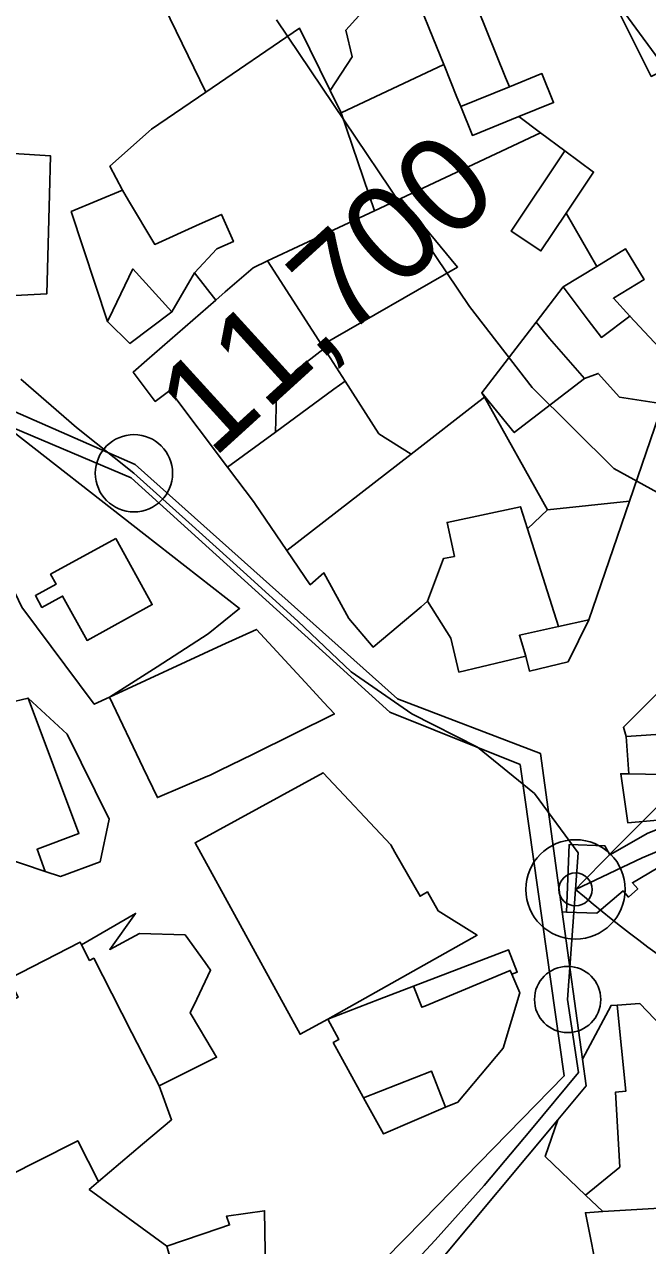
# Model space of a CAD drawing. Extents: x -510989 to -501240, y -1184665 to -1176089.
# Drawn here: x -509530.7 to -509446, y -1179251.6 to -1179085.6 of the extents above; entities that cross this region are included whole.
import ezdxf

# ---------------------------------------------------------------- set-up
doc = ezdxf.new("R2010")
doc.units = 0
for name, color, linetype in [('NAVRH_rozvodnice', 7, 'Continuous'), ('ostatni_plocha_x_jina_plocha', 7, 'Continuous'), ('ostatni_plocha_x_ostatni_komunikace', 7, 'Continuous'), ('ostatni_plocha_x_zelen', 7, 'Continuous'), ('trasovani_toku', 7, 'Continuous'), ('vodni_plocha_x_vodni_tok_v_koryte_umelem', 7, 'Continuous'), ('vrstevnice_01', 7, 'Continuous'), ('vrstevnice_02', 7, 'Continuous'), ('zahrada', 7, 'Continuous'), ('zastavena_plocha_a_nadvori', 7, 'Continuous')]:
    doc.layers.add(name, color=color, linetype=linetype)

msp = doc.modelspace()

# ---------------------------------------------------------------- linework, layer by layer
at = {"layer": 'NAVRH_rozvodnice'}
for centre, radius, start, end in [((-508714.16, -1179924.02), 1034.22, 130.53487, 135.81526), ((-509327.48, -1179052.01), 198.3, 229.6773, 258.6338)]:
    msp.add_arc(centre, radius, start, end, dxfattribs=at)
at = {"layer": 'ostatni_plocha_x_jina_plocha'}
msp.add_lwpolyline([(-509452.92, -1179118.52), (-509449.02, -1179116.14), (-509446.47, -1179120.3), (-509450.64, -1179122.85), (-509448.41, -1179125.27), (-509452.28, -1179128.19), (-509454.07, -1179125.83), (-509457.48, -1179121.32)], close=True, dxfattribs=at)
at = {"layer": 'ostatni_plocha_x_ostatni_komunikace'}
for points in [[(-509521.32, -1179063.33), (-509513.77, -1179059.75), (-509503.27, -1179077.26), (-509474.59, -1179065.81), (-509472.97, -1179068.41), (-509478.16, -1179070.93), (-509478.63, -1179071.96), (-509483.48, -1179082.51), (-509487, -1179086.43), (-509486.14, -1179090.07), (-509489.13, -1179094.61), (-509493.31, -1179086.14), (-509506.03, -1179094.86)], [(-509489.95, -1179129.68), (-509487.11, -1179134.11), (-509488.61, -1179135.22), (-509496.57, -1179141.06), (-509496.46, -1179137.8), (-509496.4, -1179135.97), (-509493.75, -1179132.64)], [(-509556.32, -1179174.53), (-509557.39, -1179181.06), (-509550.4, -1179182.2), (-509550.6, -1179185.87), (-509551.29, -1179185.83), (-509551.47, -1179189.2), (-509546.35, -1179191.98), (-509543.21, -1179193.69), (-509534.03, -1179198.68), (-509527.83, -1179200.74), (-509525.76, -1179201.42), (-509520.35, -1179199.42), (-509519.13, -1179193.66), (-509524.86, -1179182.08), (-509530.17, -1179177.18), (-509535.56, -1179178.49), (-509536.26, -1179178.66), (-509541.16, -1179177.65), (-509542.94, -1179186.32), (-509544.77, -1179185.95), (-509542.99, -1179177.28)], [(-509493.21, -1179222.87), (-509489.44, -1179220.81), (-509487.93, -1179223.57), (-509488.71, -1179224), (-509484.65, -1179231.4), (-509484.59, -1179231.5), (-509481.89, -1179236.42), (-509473.44, -1179232.8), (-509471.78, -1179232.09), (-509465.61, -1179224.75), (-509463.37, -1179217.25), (-509464.44, -1179214.7), (-509463.72, -1179214.42), (-509464.88, -1179211.41), (-509477.82, -1179216.36), (-509482.41, -1179218.12), (-509489.44, -1179220.81), (-509469.18, -1179209.42), (-509474.44, -1179206.12), (-509475.92, -1179203.53), (-509476.92, -1179204.11), (-509480.34, -1179198.13), (-509480.9, -1179197.15), (-509490.09, -1179187.34), (-509507.47, -1179196.86)], [(-509464.88, -1179211.41), (-509463.72, -1179214.42), (-509464.44, -1179214.7), (-509464.66, -1179214.19), (-509471.81, -1179217.19), (-509476.27, -1179219.06), (-509476.67, -1179219.21), (-509477.82, -1179216.36)], [(-509458.21, -1179234.49), (-509459.9, -1179239.47), (-509454.45, -1179244.72), (-509452.1, -1179246.98), (-509454.45, -1179247.12), (-509452.59, -1179256.46), (-509448.45, -1179256.26), (-509442.85, -1179255.99), (-509439.66, -1179255.84), (-509440.04, -1179259.87), (-509440.49, -1179264.73), (-509449.46, -1179262.09), (-509457.46, -1179260.17), (-509459.24, -1179259.74), (-509469.01, -1179259.63), (-509471.36, -1179261.38), (-509471.2, -1179267.38), (-509473.77, -1179267.46), (-509473.11, -1179262.25), (-509473.47, -1179257.19), (-509474.46, -1179253.98)]]:
    msp.add_lwpolyline(points, close=True, dxfattribs=at)
for points in [[(-509521.32, -1179063.33), (-509506.03, -1179094.86), (-509513.38, -1179099.89), (-509519.04, -1179104.92), (-509517.36, -1179108.18), (-509524.31, -1179111.09), (-509519.39, -1179126.03), (-509516.32, -1179129), (-509510.64, -1179124.71), (-509507.58, -1179119.41), (-509504.64, -1179123.1), (-509514.03, -1179131.28), (-509515.88, -1179132.89), (-509512.88, -1179136.87), (-509510.92, -1179135.4), (-509503.07, -1179145.83), (-509499.42, -1179150.67), (-509499.38, -1179150.73), (-509495.02, -1179157.12), (-509491.83, -1179161.78), (-509489.97, -1179160.19), (-509486.57, -1179166.36), (-509483.29, -1179170.26), (-509476.78, -1179164.79), (-509475.89, -1179164.03), (-509472.74, -1179169.06), (-509471.64, -1179173.66), (-509462.55, -1179171.51), (-509462.07, -1179173.52), (-509456.8, -1179172.27), (-509454.01, -1179166.57), (-509448.47, -1179150.42), (-509443.93, -1179137.2)], [(-509451.31, -1179081.07), (-509449, -1179085.73), (-509445.52, -1179092.72)], [(-509443.82, -1179130.22), (-509448.41, -1179125.27), (-509450.64, -1179122.85), (-509446.47, -1179120.3), (-509449.02, -1179116.14), (-509452.92, -1179118.52), (-509457.08, -1179111.31), (-509453.35, -1179105.72), (-509457.25, -1179102.81), (-509460.54, -1179100.36), (-509463.48, -1179098.17), (-509458.78, -1179096.27), (-509460.37, -1179092.33), (-509464.78, -1179094.12), (-509465.3, -1179092.84), (-509469.06, -1179083.54)], [(-509537.14, -1179122.75), (-509527.62, -1179122.26), (-509527.26, -1179108.78), (-509527.11, -1179103.52), (-509537.21, -1179102.86)], [(-509445.97, -1179195.55), (-509451.12, -1179198.47), (-509451.8, -1179197.28), (-509456.66, -1179197.08), (-509457.04, -1179206.26), (-509457.6, -1179206.24), (-509460.55, -1179184.73), (-509479.97, -1179177.27), (-509515.64, -1179145.47), (-509534.95, -1179136.99)], [(-509531.02, -1179164.83), (-509521.18, -1179178.03), (-509519.09, -1179177.07), (-509514.52, -1179186.69), (-509512.6, -1179190.71), (-509505.81, -1179187.82), (-509505.53, -1179187.69), (-509504.17, -1179187.02), (-509499.61, -1179184.79), (-509488.56, -1179179.35), (-509490.02, -1179177.76), (-509492, -1179175.61), (-509499.14, -1179167.85), (-509503.84, -1179170.02), (-509519.09, -1179177.07), (-509512.65, -1179172.94), (-509505.69, -1179168.47), (-509501.43, -1179165.02), (-509514.46, -1179154.85), (-509533.68, -1179139.85), (-509516.18, -1179147.26), (-509481.02, -1179179.1), (-509463.33, -1179186.22), (-509457.33, -1179228.54), (-509476.55, -1179248.17), (-509481.66, -1179253.39)], [(-509444.14, -1179175.97), (-509449.3, -1179181.16), (-509448.93, -1179182.39), (-509448.57, -1179187.49), (-509449.65, -1179187.47), (-509448.68, -1179194.16), (-509440.59, -1179193.43)], [(-509440.09, -1179225.97), (-509447.07, -1179218.71), (-509450.12, -1179218.9), (-509450.97, -1179218.95), (-509454.86, -1179226.26), (-509457.6, -1179206.24), (-509457.04, -1179206.26), (-509452.89, -1179206.43), (-509449.33, -1179203.4), (-509448.62, -1179204.23), (-509447.34, -1179203.13), (-509448.06, -1179202.28), (-509442.18, -1179198.82)], [(-509497.92, -1179255.14), (-509498.03, -1179246.86), (-509503.19, -1179247.58), (-509502.79, -1179248.78), (-509504.27, -1179249.27), (-509511.31, -1179251.65), (-509521.85, -1179243.97), (-509520.59, -1179242.9), (-509514.61, -1179237.83), (-509510.66, -1179234.48), (-509512.34, -1179229.9), (-509504.56, -1179225.99), (-509506.02, -1179223.52), (-509506.87, -1179222.09), (-509508.13, -1179219.95), (-509507.24, -1179218.09), (-509505.37, -1179214.17), (-509506.12, -1179213.13), (-509508.83, -1179209.37), (-509515.02, -1179209.16), (-509519.08, -1179211.35), (-509515.56, -1179206.46), (-509522.9, -1179210.72), (-509523.08, -1179210.38), (-509532.77, -1179215.36)]]:
    msp.add_lwpolyline(points, dxfattribs=at)
at = {"layer": 'ostatni_plocha_x_zelen'}
msp.add_lwpolyline([(-509515.92, -1179118.88), (-509510.64, -1179124.71), (-509516.32, -1179129), (-509519.39, -1179126.03), (-509518.65, -1179124.5)], close=True, dxfattribs=at)
at = {"layer": 'trasovani_toku'}
for p, q in [((-509523.6, -1179140.41), (-509531.15, -1179133.85)), ((-509515.78, -1179146.64), (-509523.6, -1179140.41)), ((-509508.34, -1179153.32), (-509515.78, -1179146.64)), ((-509500.92, -1179160.03), (-509508.34, -1179153.32)), ((-509493.52, -1179166.75), (-509500.92, -1179160.03)), ((-509486.26, -1179173.63), (-509493.52, -1179166.75)), ((-509478.04, -1179179.32), (-509486.26, -1179173.63)), ((-509469.12, -1179183.84), (-509478.04, -1179179.32)), ((-509461.37, -1179190.17), (-509469.12, -1179183.84)), ((-509455.43, -1179198.21), (-509461.37, -1179190.17)), ((-509446.76, -1179198.9), (-509437.53, -1179195.06)), ((-509456.16, -1179208.18), (-509455.43, -1179198.21)), ((-509455.8, -1179203.19), (-509446.76, -1179198.9)), ((-509456.87, -1179218.15), (-509456.16, -1179208.18)), ((-509455.41, -1179228.05), (-509456.87, -1179218.15)), ((-509461.78, -1179235.75), (-509455.41, -1179228.05)), ((-509468.21, -1179243.41), (-509461.78, -1179235.75)), ((-509474.88, -1179250.86), (-509468.21, -1179243.41)), ((-509481.7, -1179258.17), (-509474.88, -1179250.86))]:
    msp.add_line(p, q, dxfattribs=at)
for centre, radius in [((-509515.78, -1179146.64), 5.25), ((-509455.8, -1179203.19), 6.75), ((-509455.8, -1179203.19), 2.25), ((-509456.87, -1179218.15), 4.5)]:
    msp.add_circle(centre, radius, dxfattribs=at)
at = {"layer": 'vodni_plocha_x_vodni_tok_v_koryte_umelem'}
for points in [[(-509534.95, -1179136.99), (-509515.64, -1179145.47), (-509479.97, -1179177.27), (-509460.55, -1179184.73), (-509457.6, -1179206.24), (-509454.86, -1179226.26), (-509454.37, -1179229.87), (-509458.21, -1179234.49), (-509474.46, -1179253.98), (-509479.66, -1179260.22), (-509479.98, -1179265.52), (-509482.92, -1179277.66), (-509482.35, -1179296.15), (-509477.69, -1179335.99), (-509473.41, -1179351.29), (-509471.87, -1179354.54), (-509449.04, -1179402.89), (-509450.72, -1179410.72), (-509453.72, -1179414.85), (-509467.25, -1179430.85)], [(-509474.69, -1179427.75), (-509459.42, -1179412.77), (-509457.04, -1179408.66), (-509456.95, -1179397.15), (-509460.55, -1179389.97), (-509465.35, -1179380.41), (-509471.54, -1179368.08), (-509478.92, -1179358.09), (-509480.56, -1179354.86), (-509482.38, -1179351.28), (-509484.67, -1179346.05), (-509486.86, -1179334.79), (-509489.26, -1179296.02), (-509489.36, -1179294.38), (-509490.01, -1179283.83), (-509487.46, -1179261.86), (-509484.99, -1179256.79), (-509481.66, -1179253.39), (-509476.55, -1179248.17), (-509457.33, -1179228.54), (-509463.33, -1179186.22), (-509481.02, -1179179.1), (-509516.18, -1179147.26), (-509533.68, -1179139.85)]]:
    msp.add_lwpolyline(points, dxfattribs=at)
msp.add_lwpolyline([(-509440.59, -1179193.43), (-509439.64, -1179197.92), (-509442.18, -1179198.82), (-509448.06, -1179202.28), (-509447.34, -1179203.13), (-509448.62, -1179204.23), (-509449.33, -1179203.4), (-509452.89, -1179206.43), (-509457.04, -1179206.26), (-509456.66, -1179197.08), (-509451.8, -1179197.28), (-509451.12, -1179198.47), (-509445.97, -1179195.55)], close=True, dxfattribs=at)
at = {"layer": 'vrstevnice_01'}
msp.add_lwpolyline([(-509352.81, -1179422), (-509367.09, -1179407), (-509376.31, -1179394), (-509380.81, -1179383), (-509386.59, -1179356), (-509392.09, -1179344), (-509399.81, -1179332), (-509405.81, -1179319), (-509413.31, -1179264), (-509410.59, -1179239), (-509406.41, -1179227), (-509399.81, -1179214), (-509390, -1179200), (-509385.31, -1179189), (-509386.81, -1179183), (-509391.81, -1179173), (-509412.31, -1179161), (-509436, -1179154), (-509450.59, -1179146), (-509461.69, -1179135), (-509470.19, -1179124), (-509496.41, -1179085)], dxfattribs=at)
at = {"layer": 'vrstevnice_02'}
msp.add_lwpolyline([(-509452.09, -1179080), (-509429.41, -1179111), (-509416.69, -1179122), (-509403.69, -1179131), (-509386.31, -1179138), (-509362.31, -1179143), (-509320.59, -1179147), (-509305.41, -1179150), (-509302.09, -1179152), (-509298.31, -1179163), (-509303.91, -1179173)], dxfattribs=at)
at = {"layer": 'zahrada'}
for points in [[(-509478.63, -1179071.96), (-509473.74, -1179071.96), (-509473.17, -1179073.38), (-509479.77, -1179076.05), (-509476.43, -1179084.31), (-509475.67, -1179086.2), (-509473.7, -1179091.08), (-509487.63, -1179097.64), (-509489.13, -1179094.61), (-509486.14, -1179090.07), (-509487, -1179086.43), (-509483.48, -1179082.51)], [(-509473.66, -1179091.17), (-509471.91, -1179095.51), (-509471.39, -1179096.79), (-509469.8, -1179100.73), (-509463.48, -1179098.17), (-509460.54, -1179100.36), (-509479.53, -1179109.28), (-509483.11, -1179110.96), (-509487.63, -1179097.64), (-509473.7, -1179091.08)], [(-509460.54, -1179100.36), (-509457.25, -1179102.81), (-509464.55, -1179113.72), (-509460.5, -1179116.43), (-509457.08, -1179111.31), (-509452.92, -1179118.52), (-509457.48, -1179121.32), (-509461.16, -1179126.1), (-509468.53, -1179135.7), (-509468.18, -1179136.32), (-509468.91, -1179136.88), (-509478.13, -1179144.03), (-509482.53, -1179141.27), (-509487.11, -1179134.11), (-509489.95, -1179129.68), (-509490.24, -1179129.23), (-509471.82, -1179118.62), (-509479.53, -1179109.28)], [(-509516.52, -1179109.58), (-509512.96, -1179115.53), (-509506.89, -1179112.81), (-509503.91, -1179111.47), (-509502.27, -1179115.15), (-509504.53, -1179116.16), (-509507.58, -1179119.41), (-509510.64, -1179124.71), (-509515.92, -1179118.88), (-509518.65, -1179124.5), (-509519.39, -1179126.03), (-509524.31, -1179111.09), (-509517.36, -1179108.18)], [(-509483.11, -1179110.96), (-509479.53, -1179109.28), (-509471.82, -1179118.62), (-509490.24, -1179129.23), (-509497.65, -1179117.79)], [(-509457.48, -1179121.32), (-509454.07, -1179125.83), (-509452.28, -1179128.19), (-509448.41, -1179125.27), (-509443.82, -1179130.22), (-509443.93, -1179137.2), (-509449.84, -1179136.28), (-509452.72, -1179133.06), (-509454.58, -1179133.74), (-509459.35, -1179128.32), (-509461.16, -1179126.1)], [(-509454.58, -1179133.74), (-509452.72, -1179133.06), (-509449.84, -1179136.28), (-509443.93, -1179137.2), (-509448.47, -1179150.42), (-509459.59, -1179151.61), (-509468.18, -1179136.32), (-509468.53, -1179135.7), (-509464.11, -1179141.12)], [(-509535.47, -1179139.09), (-509533.68, -1179139.85), (-509514.46, -1179154.85), (-509501.43, -1179165.02), (-509505.69, -1179168.47), (-509512.65, -1179172.94), (-509519.09, -1179177.07), (-509521.18, -1179178.03), (-509531.02, -1179164.83), (-509539.89, -1179146.29), (-509540.47, -1179143.71)], [(-509459.59, -1179151.61), (-509448.47, -1179150.42), (-509454.01, -1179166.57), (-509458.09, -1179167.47), (-509462.31, -1179154.19)], [(-509518.24, -1179155.49), (-509527.1, -1179160.37), (-509526.35, -1179161.72), (-509529.17, -1179163.27), (-509528.29, -1179164.88), (-509525.47, -1179163.33), (-509522.15, -1179169.36), (-509513.29, -1179164.49)], [(-509454.01, -1179166.57), (-509456.8, -1179172.27), (-509462.07, -1179173.52), (-509462.55, -1179171.51), (-509463.43, -1179168.65), (-509458.09, -1179167.47)], [(-509530.17, -1179177.18), (-509524.86, -1179182.08), (-509519.13, -1179193.66), (-509520.35, -1179199.42), (-509525.76, -1179201.42), (-509527.83, -1179200.74), (-509528.95, -1179197.74), (-509523.27, -1179195.61)], [(-509442.87, -1179181.99), (-509438.49, -1179181.7), (-509438.77, -1179186.4), (-509427.1, -1179186.33), (-509427.46, -1179188.87), (-509432.61, -1179190.08), (-509440.59, -1179193.43), (-509441.82, -1179187.6), (-509448.57, -1179187.49), (-509448.93, -1179182.39)], [(-509448.57, -1179187.49), (-509441.82, -1179187.6), (-509440.59, -1179193.43), (-509448.68, -1179194.16), (-509449.65, -1179187.47)], [(-509450.97, -1179218.95), (-509450.12, -1179218.9), (-509448.94, -1179230.59), (-509450.35, -1179230.73), (-509449.79, -1179240.93), (-509454.45, -1179244.72), (-509459.9, -1179239.47), (-509458.21, -1179234.49), (-509454.37, -1179229.87), (-509454.86, -1179226.26)], [(-509534.94, -1179226.93), (-509540.32, -1179229.69), (-509532.82, -1179242.12), (-509524.05, -1179237.66), (-509523.42, -1179237.34), (-509520.59, -1179242.9), (-509521.85, -1179243.97), (-509511.31, -1179251.65), (-509507.67, -1179264.45), (-509533.42, -1179268.93), (-509536.95, -1179252.18), (-509542.98, -1179252.33), (-509546.35, -1179242.3), (-509543.53, -1179230.24), (-509541.18, -1179229.05), (-509537.93, -1179221.1)], [(-509484.59, -1179231.5), (-509475.35, -1179227.89), (-509473.44, -1179232.8), (-509481.89, -1179236.42)]]:
    msp.add_lwpolyline(points, close=True, dxfattribs=at)
at = {"layer": 'zastavena_plocha_a_nadvori'}
for points in [[(-509420.13, -1179065.13), (-509413.88, -1179077.11), (-509417.09, -1179078.59), (-509425.13, -1179082.59), (-509437.12, -1179088.55), (-509445.52, -1179092.72), (-509449, -1179085.73), (-509451.31, -1179081.07), (-509450.7, -1179080.77), (-509431.88, -1179071.54), (-509427.08, -1179069.18), (-509426.72, -1179068.97), (-509426, -1179068.55)], [(-509466.44, -1179073.66), (-509464.15, -1179079.34), (-509469.83, -1179081.64), (-509469.06, -1179083.54), (-509465.3, -1179092.84), (-509464.78, -1179094.12), (-509471.39, -1179096.79), (-509471.91, -1179095.51), (-509473.66, -1179091.17), (-509473.7, -1179091.08), (-509475.67, -1179086.2), (-509476.43, -1179084.31), (-509479.77, -1179076.05), (-509473.17, -1179073.38), (-509472.12, -1179075.96)], [(-509493.31, -1179086.14), (-509489.13, -1179094.61), (-509487.63, -1179097.64), (-509483.11, -1179110.96), (-509497.65, -1179117.79), (-509499.61, -1179118.71), (-509503.38, -1179122), (-509504.64, -1179123.1), (-509507.58, -1179119.41), (-509504.53, -1179116.16), (-509502.27, -1179115.15), (-509503.91, -1179111.47), (-509506.89, -1179112.81), (-509512.96, -1179115.53), (-509516.52, -1179109.58), (-509517.36, -1179108.18), (-509519.04, -1179104.92), (-509513.38, -1179099.89), (-509506.03, -1179094.86)], [(-509464.78, -1179094.12), (-509460.37, -1179092.33), (-509458.78, -1179096.27), (-509463.48, -1179098.17), (-509469.8, -1179100.73), (-509471.39, -1179096.79)], [(-509540.35, -1179099.34), (-509537.21, -1179102.86), (-509527.11, -1179103.52), (-509527.26, -1179108.78), (-509527.62, -1179122.26), (-509537.14, -1179122.75), (-509537.72, -1179118.97), (-509542.67, -1179110.93), (-509542.8, -1179107.83), (-509542.84, -1179106.92), (-509543.09, -1179100.86)], [(-509457.25, -1179102.81), (-509453.35, -1179105.72), (-509457.08, -1179111.31), (-509460.5, -1179116.43), (-509464.55, -1179113.72)], [(-509499.61, -1179118.71), (-509497.65, -1179117.79), (-509490.24, -1179129.23), (-509489.95, -1179129.68), (-509493.75, -1179132.64), (-509496.4, -1179135.97), (-509496.46, -1179137.8), (-509496.57, -1179141.06), (-509503.07, -1179145.83), (-509510.92, -1179135.4), (-509512.88, -1179136.87), (-509515.88, -1179132.89), (-509514.03, -1179131.28), (-509504.64, -1179123.1), (-509503.38, -1179122)], [(-509461.16, -1179126.1), (-509459.35, -1179128.32), (-509454.58, -1179133.74), (-509464.11, -1179141.12), (-509468.53, -1179135.7)], [(-509488.61, -1179135.22), (-509487.11, -1179134.11), (-509482.53, -1179141.27), (-509478.13, -1179144.03), (-509495.02, -1179157.12), (-509499.38, -1179150.73), (-509499.42, -1179150.67), (-509503.07, -1179145.83), (-509496.57, -1179141.06)], [(-509468.91, -1179136.88), (-509468.18, -1179136.32), (-509459.59, -1179151.61), (-509462.31, -1179154.19), (-509463.26, -1179151.19), (-509473.24, -1179153.33), (-509472.26, -1179157.93), (-509473.73, -1179158.22), (-509475.89, -1179164.03), (-509476.78, -1179164.79), (-509483.29, -1179170.26), (-509486.57, -1179166.36), (-509489.97, -1179160.19), (-509491.83, -1179161.78), (-509495.02, -1179157.12), (-509478.13, -1179144.03)], [(-509473.24, -1179153.33), (-509463.26, -1179151.19), (-509462.31, -1179154.19), (-509458.09, -1179167.47), (-509463.43, -1179168.65), (-509462.55, -1179171.51), (-509471.64, -1179173.66), (-509472.74, -1179169.06), (-509475.89, -1179164.03), (-509473.73, -1179158.22), (-509472.26, -1179157.93)], [(-509518.24, -1179155.49), (-509513.29, -1179164.49), (-509522.15, -1179169.36), (-509525.47, -1179163.33), (-509528.29, -1179164.88), (-509529.17, -1179163.27), (-509526.35, -1179161.72), (-509527.1, -1179160.37)], [(-509503.84, -1179170.02), (-509499.14, -1179167.85), (-509492, -1179175.61), (-509490.02, -1179177.76), (-509488.56, -1179179.35), (-509499.61, -1179184.79), (-509504.17, -1179187.02), (-509505.53, -1179187.69), (-509505.81, -1179187.82), (-509512.6, -1179190.71), (-509514.52, -1179186.69), (-509519.09, -1179177.07)], [(-509535.56, -1179178.49), (-509530.17, -1179177.18), (-509523.27, -1179195.61), (-509528.95, -1179197.74), (-509527.83, -1179200.74), (-509534.03, -1179198.68), (-509536.94, -1179190.26), (-509537.53, -1179188.54), (-509537.76, -1179186.64), (-509538.4, -1179181.18), (-509535.1, -1179180.38)], [(-509490.09, -1179187.34), (-509480.9, -1179197.15), (-509480.34, -1179198.13), (-509476.92, -1179204.11), (-509475.92, -1179203.53), (-509474.44, -1179206.12), (-509469.18, -1179209.42), (-509489.44, -1179220.81), (-509493.21, -1179222.87), (-509507.47, -1179196.86)], [(-509515.02, -1179209.16), (-509508.83, -1179209.37), (-509506.12, -1179213.13), (-509505.37, -1179214.17), (-509507.24, -1179218.09), (-509508.13, -1179219.95), (-509506.87, -1179222.09), (-509506.02, -1179223.52), (-509504.56, -1179225.99), (-509512.34, -1179229.9), (-509516.05, -1179222.67), (-509518.78, -1179217.35), (-509521.24, -1179212.55), (-509521.81, -1179212.84), (-509522.9, -1179210.72), (-509515.56, -1179206.46), (-509519.08, -1179211.35)], [(-509522.9, -1179210.72), (-509521.81, -1179212.84), (-509521.24, -1179212.55), (-509518.78, -1179217.35), (-509516.05, -1179222.67), (-509512.34, -1179229.9), (-509510.66, -1179234.48), (-509514.61, -1179237.83), (-509520.59, -1179242.9), (-509523.42, -1179237.34), (-509524.05, -1179237.66), (-509532.82, -1179242.12), (-509540.32, -1179229.69), (-509534.94, -1179226.93), (-509537.93, -1179221.1), (-509531.51, -1179217.82), (-509532.77, -1179215.36), (-509523.08, -1179210.38)], [(-509464.44, -1179214.7), (-509463.37, -1179217.25), (-509465.61, -1179224.75), (-509471.78, -1179232.09), (-509473.44, -1179232.8), (-509475.35, -1179227.89), (-509484.59, -1179231.5), (-509484.65, -1179231.4), (-509488.71, -1179224), (-509487.93, -1179223.57), (-509489.44, -1179220.81), (-509482.41, -1179218.12), (-509477.82, -1179216.36), (-509476.67, -1179219.21), (-509476.27, -1179219.06), (-509471.81, -1179217.19), (-509464.66, -1179214.19)], [(-509450.12, -1179218.9), (-509447.07, -1179218.71), (-509440.09, -1179225.97), (-509437.67, -1179231.67), (-509437.25, -1179237.56), (-509436.78, -1179244.2), (-509436.64, -1179246.07), (-509452.1, -1179246.98), (-509454.45, -1179244.72), (-509449.79, -1179240.93), (-509450.35, -1179230.73), (-509448.94, -1179230.59)], [(-509433.99, -1179230.28), (-509432.35, -1179230.41), (-509433.22, -1179237.94), (-509424.52, -1179238.94), (-509427.12, -1179252.54), (-509427.65, -1179255.36), (-509428.34, -1179255.38), (-509430.37, -1179255.44), (-509432.34, -1179255.49), (-509436.12, -1179255.67), (-509438.4, -1179255.78), (-509439.66, -1179255.84), (-509442.85, -1179255.99), (-509448.45, -1179256.26), (-509452.59, -1179256.46), (-509454.45, -1179247.12), (-509452.1, -1179246.98), (-509436.64, -1179246.07), (-509436.78, -1179244.2), (-509437.25, -1179237.56), (-509434.53, -1179231.48)], [(-509503.19, -1179247.58), (-509498.03, -1179246.86), (-509497.92, -1179255.14), (-509502.55, -1179256.04), (-509501.05, -1179263.69), (-509502.95, -1179263.91), (-509507.67, -1179264.45), (-509511.31, -1179251.65), (-509504.27, -1179249.27), (-509502.79, -1179248.78)]]:
    msp.add_lwpolyline(points, close=True, dxfattribs=at)
msp.add_lwpolyline([(-509442.87, -1179181.99), (-509448.93, -1179182.39), (-509449.3, -1179181.16), (-509444.14, -1179175.97)], dxfattribs=at)

# ---------------------------------------------------------------- texts
at = {"layer": 'trasovani_toku'}
msp.add_text('11,700', height=13, rotation=42.3177, dxfattribs=at).set_placement((-509505.05, -1179144.78))

doc.saveas('drawing.dxf')
